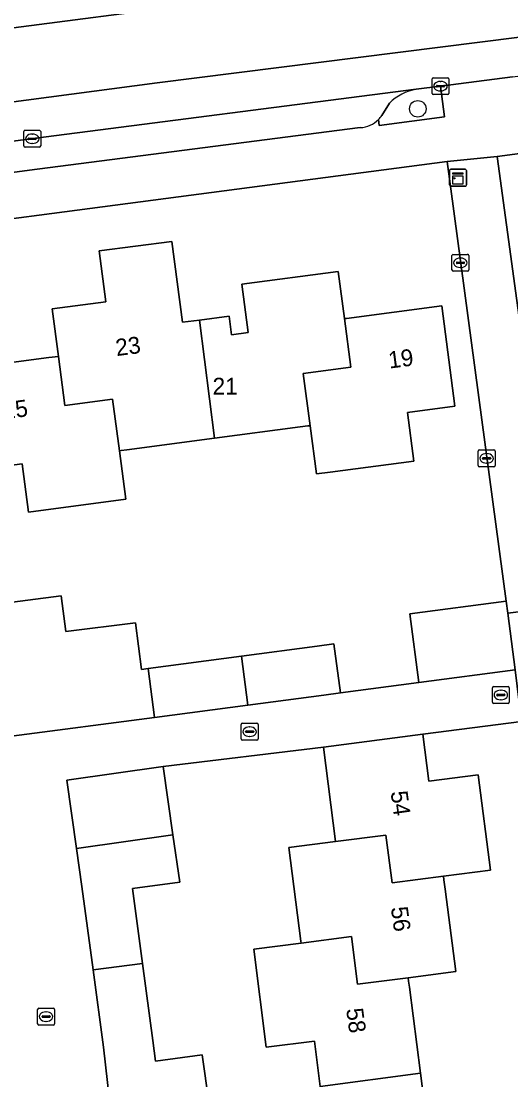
# Model space of a CAD drawing. Extents: x 158472 to 159562, y 388525 to 389606.
# Drawn here: x 159348.8 to 159377.8, y 389019.3 to 389082 of the extents above; entities that cross this region are included whole.
import ezdxf

# ---------------------------------------------------------------- set-up
doc = ezdxf.new("R2010")
doc.units = 0
for name, color, linetype in [('IMGEO_Boom', 7, 'Continuous'), ('IMGEO_Erf', 7, 'Continuous'), ('IMGEO_Groenvoorziening', 7, 'Continuous'), ('IMGEO_Kast', 7, 'Continuous'), ('IMGEO_Kolk', 7, 'Continuous'), ('IMGEO_Muur', 7, 'Continuous'), ('IMGEO_Pand', 7, 'Continuous'), ('IMGEO_Pand_nummerreeks', 7, 'Continuous'), ('IMGEO_Parkeervlak_open', 7, 'Continuous'), ('IMGEO_Rijbaan_lokaal_gesloten', 7, 'Continuous'), ('IMGEO_Rijbaan_lokaal_open', 7, 'Continuous'), ('IMGEO_Rioolput', 7, 'Continuous'), ('IMGEO_Voetpad_open', 7, 'Continuous')]:
    doc.layers.add(name, color=color, linetype=linetype)

msp = doc.modelspace()

# ---------------------------------------------------------------- linework, layer by layer
at = {"layer": 'IMGEO_Boom'}
msp.add_circle((159372.293, 389076.82), 0.489, dxfattribs=at)
at = {"layer": 'IMGEO_Erf'}
for points in [[(159413.128, 389077.801), (159396.908, 389076.453), (159389.35, 389075.628), (159377.006, 389074), (159378.716, 389061.415), (159380.173, 389061.606), (159379.632, 389065.73), (159384.278, 389066.339), (159385.224, 389066.463), (159385.374, 389066.483), (159385.009, 389069.24), (159390.724, 389069.99), (159391.081, 389067.266), (159393.785, 389067.621), (159396.49, 389067.976), (159396.132, 389070.704), (159401.806, 389071.448), (159402.176, 389068.64), (159402.324, 389068.659), (159402.964, 389068.743), (159407.965, 389069.399), (159408.335, 389066.6), (159413.321, 389067.254)], [(159347.187, 389047.456), (159351.156, 389047.979), (159351.436, 389045.854), (159355.558, 389046.382), (159355.913, 389043.609), (159356.306, 389043.661), (159361.851, 389044.4), (159366.339, 389044.998), (159367.318, 389045.128), (159367.705, 389042.225), (159372.35, 389042.847), (159371.82, 389046.911), (159377.539, 389047.657), (159374.029, 389073.695), (159324.451, 389067.191)], [(159345.347, 389061.417), (159350.42, 389062.083), (159351.003, 389062.159), (159350.632, 389064.981), (159353.8, 389065.396), (159353.407, 389068.401), (159357.72, 389068.965), (159358.347, 389064.174), (159359.353, 389064.306), (159361.113, 389064.536), (159361.257, 389063.434), (159362.248, 389063.564), (159361.871, 389066.439), (159367.575, 389067.188), (159367.944, 389064.391), (159368.074, 389064.408), (159373.715, 389065.148), (159374.495, 389059.199), (159371.677, 389058.829), (159372.054, 389055.954), (159367.097, 389055.304), (159366.284, 389055.197), (159365.909, 389058.052), (159365.776, 389058.035), (159365.32, 389057.975), (159360.241, 389057.309), (159355.059, 389056.628), (159354.72, 389056.584), (159354.61, 389056.57), (159354.988, 389053.695), (159349.219, 389052.938), (159348.843, 389055.799), (159346.134, 389055.444)]]:
    msp.add_lwpolyline(points, dxfattribs=at)
for points in [[(159378.678, 389026.056), (159383.872, 389026.712), (159382.647, 389036.08), (159379.082, 389035.643), (159378.856, 389037.764), (159378.448, 389040.527), (159372.599, 389039.772), (159372.955, 389037.004), (159375.881, 389037.381), (159376.608, 389031.73), (159373.813, 389031.371), (159373.842, 389031.146), (159373.913, 389030.597), (159374.54, 389025.721), (159371.722, 389025.356), (159371.749, 389025.146), (159371.794, 389024.798), (159372.449, 389019.705), (159372.809, 389016.908), (159375.735, 389017.284), (159376.492, 389011.4), (159370.538, 389010.634), (159370.656, 389009.718), (159380.71, 389011.066)], [(159362.568, 389027.046), (159365.376, 389027.41), (159365.362, 389027.519), (159364.648, 389033.067), (159367.423, 389033.423), (159366.703, 389039.013), (159357.207, 389037.863), (159357.784, 389033.814), (159358.184, 389031.006), (159355.393, 389030.634), (159355.985, 389026.193), (159356.593, 389021.629), (159356.754, 389020.419), (159359.517, 389020.787), (159359.901, 389018.008), (159359.917, 389017.894), (159361.221, 389008.454), (159364.304, 389008.867), (159367.743, 389009.328), (159367.256, 389013.114), (159366.511, 389018.902), (159366.164, 389021.599), (159363.316, 389021.232)]]:
    msp.add_lwpolyline(points, close=True, dxfattribs=at)
at = {"layer": 'IMGEO_Groenvoorziening'}
for points in [[(159369.966, 389076.193), (159370.013, 389075.838), (159373.885, 389076.353), (159373.643, 389078.165)], [(159373.643, 389078.165), (159372.198, 389077.979)], [(159370.618, 389077.148), (159370.159, 389076.427)]]:
    msp.add_lwpolyline(points, dxfattribs=at)
for centre, radius, start, end in [((159372.704, 389075.099), 2.924, 99.96929, 135.51491), ((159368.758, 389077.386), 1.698, 315.3591, 325.61021)]:
    msp.add_arc(centre, radius, start, end, dxfattribs=at)
at = {"layer": 'IMGEO_Kast'}
for p, q in [((159374.176, 389072.314), (159374.176, 389073.155)), ((159374.176, 389073.155), (159374.176, 389072.314)), ((159374.251, 389073.239), (159375.092, 389073.239)), ((159375.092, 389073.239), (159374.251, 389073.239)), ((159375.176, 389073.164), (159375.176, 389072.323)), ((159375.176, 389072.323), (159375.176, 389073.164)), ((159375.101, 389072.239), (159374.26, 389072.239)), ((159374.26, 389072.239), (159375.101, 389072.239))]:
    msp.add_line(p, q, dxfattribs=at)
for points in [[(159374.371, 389073.029), (159374.971, 389073.029), (159374.971, 389072.944), (159374.371, 389072.944), (159374.371, 389073.029)], [(159374.371, 389072.854), (159374.971, 389072.854), (159374.971, 389072.365), (159374.371, 389072.365), (159374.371, 389072.854)]]:
    msp.add_lwpolyline(points, dxfattribs=at)
msp.add_circle((159374.455, 389072.703), 0.0377, dxfattribs=at)
for centre, start, end in [((159374.254, 389073.161), 92.4484, 184.28452), ((159374.254, 389073.161), 92.4484, 184.28452), ((159375.098, 389073.161), 2.4484, 94.28452), ((159375.098, 389073.161), 2.4484, 94.28452), ((159374.254, 389072.317), 182.4484, 274.28452), ((159374.254, 389072.317), 182.4484, 274.28452), ((159375.098, 389072.317), 272.4484, 4.28452), ((159375.098, 389072.317), 272.4484, 4.28452)]:
    msp.add_arc(centre, 0.0779, start, end, dxfattribs=at)
at = {"layer": 'IMGEO_Kolk'}
for p, q in [((159373.139, 389077.737), (159373.139, 389078.589)), ((159373.214, 389078.663), (159374.066, 389078.663)), ((159373.627, 389078.443), (159373.652, 389078.443)), ((159374.14, 389078.589), (159374.14, 389077.737)), ((159374.066, 389077.663), (159373.214, 389077.663)), ((159373.398, 389078.157), (159373.398, 389078.169)), ((159373.836, 389078.12), (159373.438, 389078.12)), ((159373.441, 389078.206), (159373.839, 389078.206)), ((159373.65, 389077.883), (159373.625, 389077.883)), ((159373.882, 389078.169), (159373.882, 389078.157)), ((159348.945, 389074.621), (159348.945, 389075.473)), ((159349.02, 389075.547), (159349.872, 389075.547)), ((159349.433, 389075.327), (159349.458, 389075.327)), ((159349.946, 389075.473), (159349.946, 389074.621)), ((159349.872, 389074.547), (159349.02, 389074.547)), ((159349.204, 389075.041), (159349.204, 389075.053)), ((159349.642, 389075.004), (159349.244, 389075.004)), ((159349.247, 389075.09), (159349.645, 389075.09)), ((159349.456, 389074.767), (159349.431, 389074.767)), ((159349.688, 389075.053), (159349.688, 389075.041)), ((159374.32, 389067.275), (159374.32, 389068.127)), ((159374.395, 389068.201), (159375.247, 389068.201)), ((159374.579, 389067.695), (159374.579, 389067.707)), ((159375.017, 389067.658), (159374.619, 389067.658)), ((159374.622, 389067.744), (159375.02, 389067.744)), ((159374.808, 389067.981), (159374.833, 389067.981)), ((159375.063, 389067.707), (159375.063, 389067.695)), ((159375.321, 389068.127), (159375.321, 389067.275)), ((159375.247, 389067.201), (159374.395, 389067.201)), ((159374.831, 389067.421), (159374.806, 389067.421)), ((159375.873, 389055.691), (159375.873, 389056.543)), ((159375.948, 389056.617), (159376.8, 389056.617)), ((159376.361, 389056.397), (159376.386, 389056.397)), ((159376.874, 389056.543), (159376.874, 389055.691)), ((159376.132, 389056.111), (159376.132, 389056.123)), ((159376.57, 389056.074), (159376.172, 389056.074)), ((159376.175, 389056.16), (159376.573, 389056.16)), ((159376.384, 389055.837), (159376.359, 389055.837)), ((159376.616, 389056.123), (159376.616, 389056.111)), ((159376.8, 389055.617), (159375.948, 389055.617)), ((159361.833, 389039.5), (159361.833, 389040.352)), ((159361.908, 389040.426), (159362.76, 389040.426)), ((159362.321, 389040.206), (159362.346, 389040.206)), ((159362.834, 389040.352), (159362.834, 389039.5)), ((159362.76, 389039.426), (159361.908, 389039.426)), ((159362.092, 389039.92), (159362.092, 389039.932)), ((159362.53, 389039.883), (159362.132, 389039.883)), ((159362.135, 389039.969), (159362.533, 389039.969)), ((159362.344, 389039.646), (159362.319, 389039.646)), ((159362.576, 389039.932), (159362.576, 389039.92)), ((159349.765, 389022.625), (159349.765, 389023.477)), ((159349.84, 389023.551), (159350.692, 389023.551)), ((159350.253, 389023.331), (159350.278, 389023.331)), ((159350.766, 389023.477), (159350.766, 389022.625)), ((159350.692, 389022.551), (159349.84, 389022.551)), ((159350.024, 389023.045), (159350.024, 389023.057)), ((159350.462, 389023.008), (159350.064, 389023.008)), ((159350.067, 389023.094), (159350.465, 389023.094)), ((159350.276, 389022.771), (159350.251, 389022.771)), ((159350.508, 389023.057), (159350.508, 389023.045))]:
    msp.add_line(p, q, dxfattribs=at)
for points in [[(159373.139, 389077.737), (159373.139, 389078.589)], [(159373.214, 389078.663), (159374.066, 389078.663)], [(159374.14, 389078.589), (159374.14, 389077.737)], [(159374.066, 389077.663), (159373.214, 389077.663)], [(159348.945, 389074.621), (159348.945, 389075.473)], [(159349.02, 389075.547), (159349.872, 389075.547)], [(159349.946, 389075.473), (159349.946, 389074.621)], [(159349.872, 389074.547), (159349.02, 389074.547)], [(159374.32, 389067.275), (159374.32, 389068.127)], [(159374.395, 389068.201), (159375.247, 389068.201)], [(159375.321, 389068.127), (159375.321, 389067.275)], [(159375.247, 389067.201), (159374.395, 389067.201)], [(159375.873, 389055.691), (159375.873, 389056.543)], [(159375.948, 389056.617), (159376.8, 389056.617)], [(159376.874, 389056.543), (159376.874, 389055.691)], [(159376.8, 389055.617), (159375.948, 389055.617)], [(159361.833, 389039.5), (159361.833, 389040.352)], [(159361.908, 389040.426), (159362.76, 389040.426)], [(159362.834, 389040.352), (159362.834, 389039.5)], [(159362.76, 389039.426), (159361.908, 389039.426)], [(159349.765, 389022.625), (159349.765, 389023.477)], [(159349.84, 389023.551), (159350.692, 389023.551)], [(159350.766, 389023.477), (159350.766, 389022.625)], [(159350.692, 389022.551), (159349.84, 389022.551)]]:
    msp.add_lwpolyline(points, dxfattribs=at)
for centre, radius, start, end in [((159373.216, 389078.587), 0.0765, 91.55205, 178.44795), ((159373.216, 389078.587), 0.0765, 91.55205, 178.44795), ((159374.064, 389078.587), 0.0765, 1.55205, 88.44795), ((159374.064, 389078.587), 0.0765, 1.55205, 88.44795), ((159373.216, 389077.739), 0.0765, 181.55205, 268.44795), ((159373.216, 389077.739), 0.0765, 181.55205, 268.44795), ((159373.438, 389078.166), 0.0403, 85.87752, 175.75265), ((159373.435, 389078.156), 0.0366, 178.93798, 274.71019), ((159373.839, 389078.163), 0.043, 264.86636, 352.45326), ((159373.843, 389078.168), 0.0386, 1.73085, 96.63898), ((159374.064, 389077.739), 0.0765, 271.55205, 358.44795), ((159374.064, 389077.739), 0.0765, 271.55205, 358.44795), ((159349.022, 389075.471), 0.0765, 91.55205, 178.44795), ((159349.022, 389075.471), 0.0765, 91.55205, 178.44795), ((159349.87, 389075.471), 0.0765, 1.55205, 88.44795), ((159349.87, 389075.471), 0.0765, 1.55205, 88.44795), ((159349.022, 389074.623), 0.0765, 181.55205, 268.44795), ((159349.022, 389074.623), 0.0765, 181.55205, 268.44795), ((159349.244, 389075.05), 0.0403, 85.87752, 175.75265), ((159349.241, 389075.04), 0.0366, 178.93798, 274.71019), ((159349.645, 389075.047), 0.043, 264.86636, 352.45326), ((159349.649, 389075.052), 0.0386, 1.73085, 96.63898), ((159349.87, 389074.623), 0.0765, 271.55205, 358.44795), ((159349.87, 389074.623), 0.0765, 271.55205, 358.44795), ((159374.397, 389068.125), 0.0765, 91.55205, 178.44795), ((159374.397, 389068.125), 0.0765, 91.55205, 178.44795), ((159374.619, 389067.704), 0.0403, 85.87752, 175.75265), ((159374.616, 389067.694), 0.0366, 178.93798, 274.71019), ((159375.02, 389067.701), 0.043, 264.86636, 352.45326), ((159375.024, 389067.706), 0.0386, 1.73085, 96.63898), ((159375.245, 389068.125), 0.0765, 1.55205, 88.44795), ((159375.245, 389068.125), 0.0765, 1.55205, 88.44795), ((159374.397, 389067.277), 0.0765, 181.55205, 268.44795), ((159374.397, 389067.277), 0.0765, 181.55205, 268.44795), ((159375.245, 389067.277), 0.0765, 271.55205, 358.44795), ((159375.245, 389067.277), 0.0765, 271.55205, 358.44795), ((159375.95, 389056.541), 0.0765, 91.55205, 178.44795), ((159375.95, 389056.541), 0.0765, 91.55205, 178.44795), ((159376.798, 389056.541), 0.0765, 1.55205, 88.44795), ((159376.798, 389056.541), 0.0765, 1.55205, 88.44795), ((159376.172, 389056.12), 0.0403, 85.87752, 175.75265), ((159376.169, 389056.11), 0.0366, 178.93798, 274.71019), ((159376.573, 389056.117), 0.043, 264.86636, 352.45326), ((159376.577, 389056.122), 0.0386, 1.73085, 96.63898), ((159375.95, 389055.693), 0.0765, 181.55205, 268.44795), ((159375.95, 389055.693), 0.0765, 181.55205, 268.44795), ((159376.798, 389055.693), 0.0765, 271.55205, 358.44795), ((159376.798, 389055.693), 0.0765, 271.55205, 358.44795), ((159361.91, 389040.35), 0.0765, 91.55205, 178.44795), ((159361.91, 389040.35), 0.0765, 91.55205, 178.44795), ((159362.758, 389040.35), 0.0765, 1.55205, 88.44795), ((159362.758, 389040.35), 0.0765, 1.55205, 88.44795), ((159361.91, 389039.502), 0.0765, 181.55205, 268.44795), ((159361.91, 389039.502), 0.0765, 181.55205, 268.44795), ((159362.132, 389039.929), 0.0403, 85.87752, 175.75265), ((159362.129, 389039.919), 0.0366, 178.93798, 274.71019), ((159362.533, 389039.926), 0.043, 264.86636, 352.45326), ((159362.537, 389039.931), 0.0386, 1.73085, 96.63898), ((159362.758, 389039.502), 0.0765, 271.55205, 358.44795), ((159362.758, 389039.502), 0.0765, 271.55205, 358.44795), ((159349.842, 389023.475), 0.0765, 91.55205, 178.44795), ((159349.842, 389023.475), 0.0765, 91.55205, 178.44795), ((159350.69, 389023.475), 0.0765, 1.55205, 88.44795), ((159350.69, 389023.475), 0.0765, 1.55205, 88.44795), ((159349.842, 389022.627), 0.0765, 181.55205, 268.44795), ((159349.842, 389022.627), 0.0765, 181.55205, 268.44795), ((159350.064, 389023.054), 0.0403, 85.87752, 175.75265), ((159350.061, 389023.044), 0.0366, 178.93798, 274.71019), ((159350.465, 389023.051), 0.043, 264.86636, 352.45326), ((159350.469, 389023.056), 0.0386, 1.73085, 96.63898), ((159350.69, 389022.627), 0.0765, 271.55205, 358.44795), ((159350.69, 389022.627), 0.0765, 271.55205, 358.44795)]:
    msp.add_arc(centre, radius, start, end, dxfattribs=at)
for centre, major_axis, ratio, start_param, end_param in [((159373.626, 389078.163), (-0.387, 0.002), 0.722429, 4.712389, 7.853982), ((159373.651, 389078.163), (-0.39, 0.002), 0.717154, 1.570796, 4.712389), ((159349.432, 389075.047), (-0.387, 0.002), 0.722429, 4.712389, 7.853982), ((159349.457, 389075.047), (-0.39, 0.002), 0.717154, 1.570796, 4.712389), ((159374.807, 389067.701), (-0.387, 0.002), 0.722429, 4.712389, 7.853982), ((159374.832, 389067.701), (-0.39, 0.002), 0.717154, 1.570796, 4.712389), ((159376.36, 389056.117), (-0.387, 0.002), 0.722429, 4.712389, 7.853982), ((159376.385, 389056.117), (-0.39, 0.002), 0.717154, 1.570796, 4.712389), ((159362.32, 389039.926), (-0.387, 0.002), 0.722429, 4.712389, 7.853982), ((159362.345, 389039.926), (-0.39, 0.002), 0.717154, 1.570796, 4.712389), ((159350.252, 389023.051), (-0.387, 0.002), 0.722429, 4.712389, 7.853982), ((159350.277, 389023.051), (-0.39, 0.002), 0.717154, 1.570796, 4.712389)]:
    msp.add_ellipse(centre, major_axis=major_axis, ratio=ratio, start_param=start_param, end_param=end_param, dxfattribs=at)
at = {"layer": 'IMGEO_Muur'}
msp.add_lwpolyline([(159357.207, 389037.863), (159366.703, 389039.013)], dxfattribs=at)
at = {"layer": 'IMGEO_Pand'}
for points in [[(159359.353, 389064.306), (159358.347, 389064.174), (159357.72, 389068.965), (159353.407, 389068.401), (159353.8, 389065.396), (159350.632, 389064.981), (159351.003, 389062.159), (159351.384, 389059.255), (159354.209, 389059.626), (159354.61, 389056.57), (159354.72, 389056.584), (159355.059, 389056.628), (159360.241, 389057.309)], [(159367.944, 389064.391), (159367.575, 389067.188), (159361.871, 389066.439), (159362.248, 389063.564), (159361.257, 389063.434), (159361.113, 389064.536), (159359.353, 389064.306), (159360.241, 389057.309), (159365.32, 389057.975), (159365.776, 389058.035), (159365.909, 389058.052), (159365.502, 389061.144), (159368.323, 389061.516)], [(159367.944, 389064.391), (159368.323, 389061.516), (159365.502, 389061.144), (159365.909, 389058.052), (159366.284, 389055.197), (159367.097, 389055.304), (159372.054, 389055.954), (159371.677, 389058.829), (159374.495, 389059.199), (159373.715, 389065.148), (159368.074, 389064.408)], [(159351.003, 389062.159), (159350.42, 389062.083), (159345.347, 389061.417), (159346.134, 389055.444), (159348.843, 389055.799), (159349.219, 389052.938), (159354.988, 389053.695), (159354.61, 389056.57), (159354.209, 389059.626), (159351.384, 389059.255)], [(159356.306, 389043.661), (159355.913, 389043.609), (159355.558, 389046.382), (159351.436, 389045.854), (159351.156, 389047.979), (159347.187, 389047.456), (159347.465, 389045.345), (159348.214, 389039.661), (159356.685, 389040.776)], [(159377.539, 389047.657), (159371.82, 389046.911), (159372.35, 389042.847), (159378.069, 389043.593), (159377.632, 389046.945)], [(159366.339, 389044.998), (159361.851, 389044.4), (159362.213, 389041.503), (159366.725, 389042.096), (159367.705, 389042.225), (159367.318, 389045.128)], [(159361.851, 389044.4), (159356.306, 389043.661), (159356.685, 389040.776), (159362.213, 389041.503)], [(159375.881, 389037.381), (159372.955, 389037.004), (159372.599, 389039.772), (159366.703, 389039.013), (159367.423, 389033.423), (159370.404, 389033.806), (159370.767, 389030.98), (159373.813, 389031.371), (159376.608, 389031.73)], [(159352.077, 389033.001), (159357.784, 389033.814), (159357.207, 389037.863), (159351.5, 389037.05)], [(159355.393, 389030.634), (159358.184, 389031.006), (159357.784, 389033.814), (159352.077, 389033.001), (159352.391, 389030.755), (159353.049, 389025.813), (159355.985, 389026.193)], [(159373.813, 389031.371), (159370.767, 389030.98), (159370.404, 389033.806), (159367.423, 389033.423), (159364.648, 389033.067), (159365.362, 389027.519), (159365.376, 389027.41), (159368.357, 389027.796), (159368.723, 389024.968), (159371.722, 389025.356), (159374.54, 389025.721), (159373.913, 389030.597), (159373.842, 389031.146)], [(159371.722, 389025.356), (159368.723, 389024.968), (159368.357, 389027.796), (159365.376, 389027.41), (159362.568, 389027.046), (159363.316, 389021.232), (159366.164, 389021.599), (159366.511, 389018.902), (159372.449, 389019.705), (159371.794, 389024.798), (159371.749, 389025.146)], [(159354.125, 389017.227), (159359.901, 389018.008), (159359.517, 389020.787), (159356.754, 389020.419), (159356.593, 389021.629), (159355.985, 389026.193), (159353.049, 389025.813), (159353.659, 389021.238)], [(159366.511, 389018.902), (159367.256, 389013.114), (159367.743, 389009.328), (159370.656, 389009.718), (159370.538, 389010.634), (159376.492, 389011.4), (159375.735, 389017.284), (159372.809, 389016.908), (159372.449, 389019.705)]]:
    msp.add_lwpolyline(points, close=True, dxfattribs=at)
at = {"layer": 'IMGEO_Parkeervlak_open'}
for points in [[(159372.198, 389077.979), (159349.508, 389075.057), (159323.976, 389071.67)], [(159370.159, 389076.427), (159370.618, 389077.148)], [(159327.53, 389070.295), (159349.745, 389073.243), (159368.886, 389075.707)]]:
    msp.add_lwpolyline(points, dxfattribs=at)
for centre, radius, start, end in [((159372.704, 389075.099), 2.924, 99.96929, 135.51491), ((159368.758, 389077.386), 1.698, 315.3591, 325.61021), ((159368.789, 389077.366), 1.662, 273.35935, 315.09614)]:
    msp.add_arc(centre, radius, start, end, dxfattribs=at)
at = {"layer": 'IMGEO_Rijbaan_lokaal_gesloten'}
for points in [[(159418.501, 389092.976), (159412.98, 389091.5), (159407.81, 389090.242), (159403.022, 389089.274), (159397.749, 389088.278), (159393.36, 389087.565), (159388.584, 389086.94), (159366.621, 389084.011), (159340.073, 389080.552), (159312.897, 389077.011), (159290.234, 389074.059), (159274.487, 389072.007), (159267.148, 389071.036), (159262.964, 389070.46), (159261.301, 389070.285), (159251.185, 389069.223), (159237.567, 389067.949), (159235.659, 389068.122), (159233.867, 389068.411), (159231.939, 389069.124), (159229.973, 389070.213), (159228.98, 389071.135), (159235.794, 389052.158)], [(159251.185, 389069.223), (159261.301, 389070.285), (159262.964, 389070.46), (159267.148, 389071.036), (159274.487, 389072.007), (159290.234, 389074.059), (159312.897, 389077.011), (159340.073, 389080.552), (159366.621, 389084.011), (159388.584, 389086.94), (159393.36, 389087.565), (159397.749, 389088.278), (159403.022, 389089.274), (159407.81, 389090.242), (159412.98, 389091.5), (159418.501, 389092.976)], [(159400.63, 389083.682), (159392.747, 389082.881), (159356.839, 389078.367), (159310.832, 389072.27), (159256.702, 389064.963), (159248.545, 389063.862)], [(159248.545, 389063.862), (159256.702, 389064.963), (159310.832, 389072.27), (159356.839, 389078.367), (159392.747, 389082.881)], [(159247.564, 389061.345), (159253.316, 389062.137), (159256.589, 389062.588), (159286.177, 389066.661), (159319.301, 389071.049), (159320.95, 389071.268), (159323.976, 389071.67), (159349.508, 389075.057), (159372.198, 389077.979), (159373.643, 389078.165), (159377.9, 389078.713), (159391.266, 389080.434), (159400.896, 389081.349), (159401.887, 389081.525), (159402.873, 389081.603)]]:
    msp.add_lwpolyline(points, dxfattribs=at)
at = {"layer": 'IMGEO_Rijbaan_lokaal_open'}
for points in [[(159415.596, 389043.069), (159411.488, 389042.573), (159411.133, 389045.511), (159406.714, 389044.942), (159402.68, 389044.382), (159399.925, 389043.999), (159398.53, 389043.805), (159396.937, 389043.613), (159395.696, 389043.464), (159391.299, 389042.879), (159387.519, 389042.376), (159386.758, 389048.103), (159383.511, 389047.691), (159380.581, 389047.319), (159377.632, 389046.945), (159378.069, 389043.593), (159378.448, 389040.527), (159378.856, 389037.764), (159379.082, 389035.643), (159382.647, 389036.08), (159383.872, 389026.712), (159378.678, 389026.056), (159380.71, 389011.066)], [(159354.125, 389017.227), (159353.659, 389021.238), (159353.049, 389025.813), (159352.391, 389030.755), (159352.077, 389033.001), (159351.5, 389037.05), (159357.207, 389037.863), (159366.703, 389039.013), (159372.599, 389039.772), (159378.448, 389040.527), (159378.069, 389043.593), (159372.35, 389042.847), (159367.705, 389042.225), (159366.725, 389042.096), (159362.213, 389041.503), (159356.685, 389040.776), (159348.214, 389039.661)]]:
    msp.add_lwpolyline(points, dxfattribs=at)
at = {"layer": 'IMGEO_Rioolput'}
for p, q in [((159376.79, 389042.601), (159377.642, 389042.601)), ((159376.715, 389041.675), (159376.715, 389042.527)), ((159376.974, 389042.095), (159376.974, 389042.107)), ((159377.412, 389042.058), (159377.014, 389042.058)), ((159377.017, 389042.144), (159377.415, 389042.144)), ((159377.203, 389042.381), (159377.228, 389042.381)), ((159377.458, 389042.107), (159377.458, 389042.095)), ((159377.716, 389042.527), (159377.716, 389041.675)), ((159377.642, 389041.601), (159376.79, 389041.601)), ((159377.226, 389041.821), (159377.201, 389041.821))]:
    msp.add_line(p, q, dxfattribs=at)
for points in [[(159376.79, 389042.601), (159377.642, 389042.601)], [(159376.715, 389041.675), (159376.715, 389042.527)], [(159377.716, 389042.527), (159377.716, 389041.675)], [(159377.642, 389041.601), (159376.79, 389041.601)]]:
    msp.add_lwpolyline(points, dxfattribs=at)
for centre, radius, start, end in [((159376.792, 389042.525), 0.0765, 91.55205, 178.44795), ((159376.792, 389042.525), 0.0765, 91.55205, 178.44795), ((159377.64, 389042.525), 0.0765, 1.55205, 88.44795), ((159377.64, 389042.525), 0.0765, 1.55205, 88.44795), ((159377.014, 389042.104), 0.0403, 85.87752, 175.75265), ((159377.011, 389042.094), 0.0366, 178.93798, 274.71019), ((159377.415, 389042.101), 0.043, 264.86636, 352.45326), ((159377.419, 389042.106), 0.0386, 1.73085, 96.63898), ((159376.792, 389041.677), 0.0765, 181.55205, 268.44795), ((159376.792, 389041.677), 0.0765, 181.55205, 268.44795), ((159377.64, 389041.677), 0.0765, 271.55205, 358.44795), ((159377.64, 389041.677), 0.0765, 271.55205, 358.44795)]:
    msp.add_arc(centre, radius, start, end, dxfattribs=at)
for centre, major_axis, ratio, start_param, end_param in [((159377.202, 389042.101), (-0.387, 0.002), 0.722429, 4.712389, 7.853982), ((159377.227, 389042.101), (-0.39, 0.002), 0.717154, 1.570796, 4.712389)]:
    msp.add_ellipse(centre, major_axis=major_axis, ratio=ratio, start_param=start_param, end_param=end_param, dxfattribs=at)
at = {"layer": 'IMGEO_Voetpad_open'}
for points in [[(159377.9, 389078.713), (159373.643, 389078.165), (159373.885, 389076.353), (159370.013, 389075.838), (159369.966, 389076.193)], [(159374.029, 389073.695), (159377.006, 389074), (159389.35, 389075.628), (159396.908, 389076.453), (159413.128, 389077.801), (159421.377, 389078.441), (159423.333, 389078.537)], [(159368.886, 389075.707), (159349.745, 389073.243), (159327.53, 389070.295)], [(159259.488, 389061.583), (159259.543, 389061.146), (159253.531, 389060.385), (159253.316, 389062.137), (159247.564, 389061.345), (159244.867, 389056.334), (159255.676, 389058.036), (159263.377, 389059.145), (159270.077, 389060.054), (159273.014, 389060.416), (159321.256, 389066.717), (159324.451, 389067.191), (159374.029, 389073.695)]]:
    msp.add_lwpolyline(points, dxfattribs=at)
msp.add_lwpolyline([(159378.716, 389061.415), (159377.006, 389074), (159374.029, 389073.695), (159377.539, 389047.657), (159377.632, 389046.945), (159380.581, 389047.319), (159379.855, 389053.027)], close=True, dxfattribs=at)
msp.add_arc((159368.789, 389077.366), 1.662, 273.35935, 315.09614, dxfattribs=at)

# ---------------------------------------------------------------- texts
at = {"layer": 'IMGEO_Pand_nummerreeks'}
for s, rotation, p in [('23', 7.4198, (159354.447, 389062.171)), ('19', 7.47137, (159370.614, 389061.433)), ('25', 7.4771, (159347.763, 389058.426)), ('54', 277.81493, (159370.682, 389036.361)), ('56', 277.81493, (159370.697, 389029.506)), ('58', 277.81493, (159368.046, 389023.494))]:
    msp.add_text(s, height=1, rotation=rotation, dxfattribs=at).set_placement(p)
msp.add_text('21', height=1, dxfattribs=at).set_placement((159360.132, 389059.89))

doc.saveas('drawing.dxf')
